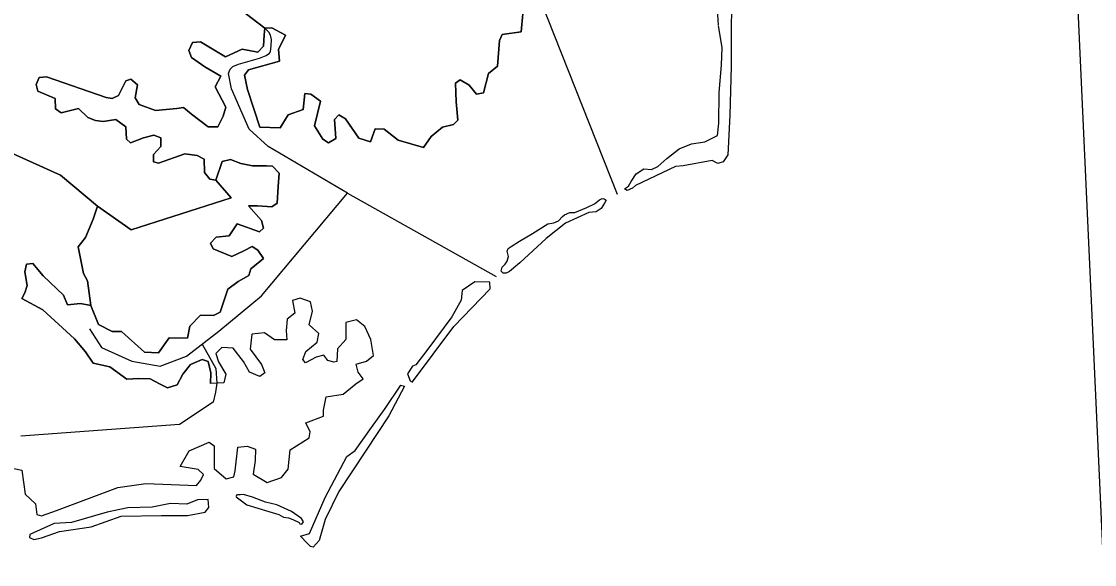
# Model space of a CAD drawing. Extents: x 1190067 to 1192950, y 891516 to 893460.
# Drawn here: x 1191931.3 to 1191987.1, y 893239.9 to 893268.2 of the extents above; entities that cross this region are included whole.
import ezdxf

# ---------------------------------------------------------------- set-up
doc = ezdxf.new("R2010")
doc.units = 0
doc.layers.add('Old_Level_11', color=7, linetype='Continuous')
doc.layers.add('Sheet Title CELL', color=7, linetype='Continuous')

msp = doc.modelspace()

# ---------------------------------------------------------------- linework, layer by layer
at = {"layer": 'Old_Level_11'}
for points in [[(1191954.493, 893271.229), (1191957.515, 893271.17), (1191962.252, 893259.203)], [(1191967.525, 893267.995), (1191967.414, 893269.69)], [(1191942.606, 893268.857), (1191943.939, 893267.846), (1191943.89, 893267.504), (1191943.866, 893266.905), (1191943.564, 893266.599), (1191942.749, 893266.744), (1191941.889, 893266.357), (1191940.587, 893267.14), (1191940.164, 893267.104), (1191939.975, 893266.686), (1191940.115, 893266.318), (1191940.818, 893265.84), (1191941.646, 893265.345), (1191941.34, 893264.785), (1191941.894, 893263.727), (1191941.764, 893263.27), (1191941.489, 893262.707), (1191940.977, 893262.715), (1191940.108, 893263.373), (1191939.708, 893263.714), (1191939.348, 893263.668), (1191938.242, 893263.567), (1191937.387, 893263.875), (1191937.179, 893264.22), (1191937.308, 893264.899), (1191936.965, 893265.199), (1191936.696, 893265.11), (1191936.328, 893264.336), (1191935.987, 893264.193), (1191935.672, 893264.236), (1191932.58, 893265.32), (1191932.189, 893265.278), (1191932.042, 893264.918), (1191932.12, 893264.559), (1191933.031, 893264.183), (1191933.051, 893263.642), (1191933.344, 893263.444), (1191934.243, 893263.671), (1191934.721, 893263.194), (1191935.118, 893263.045), (1191935.527, 893262.99), (1191936.183, 893263.09), (1191936.706, 893262.702), (1191936.743, 893262.065), (1191936.942, 893261.879), (1191937.62, 893262.134), (1191938.154, 893262.282), (1191938.518, 893262.137), (1191938.519, 893261.694), (1191938.138, 893261.272), (1191938.148, 893260.892), (1191938.395, 893260.826), (1191939.778, 893261.299), (1191940.407, 893261.212), (1191940.767, 893261.036), (1191940.794, 893260.336), (1191941.064, 893259.983), (1191941.378, 893259.94)], [(1191957.347, 893268.59), (1191957.268, 893267.649), (1191956.281, 893267.508), (1191956.14, 893267.211), (1191956.031, 893265.863), (1191955.556, 893265.489), (1191955.307, 893264.479), (1191954.942, 893264.405), (1191954.563, 893264.872), (1191954.092, 893265.162), (1191953.839, 893264.977), (1191953.888, 893264.019), (1191953.968, 893263.058), (1191953.742, 893262.837), (1191953.175, 893262.697), (1191952.588, 893262.212), (1191952.182, 893261.638), (1191950.858, 893262.018), (1191950.141, 893262.595), (1191949.66, 893262.601), (1191949.434, 893261.937), (1191948.819, 893262.119), (1191948.134, 893263.134), (1191947.779, 893263.343), (1191947.549, 893263.091), (1191947.628, 893262.099), (1191947.241, 893261.869), (1191946.949, 893262.068), (1191946.506, 893262.764), (1191946.823, 893264.049), (1191946.329, 893264.404), (1191946.014, 893264.448), (1191945.923, 893263.606), (1191945.144, 893263.335), (1191944.726, 893262.666), (1191943.669, 893262.688), (1191943.023, 893264.646), (1191942.875, 893265.396), (1191943.077, 893265.684), (1191944.685, 893266.124), (1191944.645, 893266.732), (1191945.011, 893267.474), (1191944.295, 893267.86), (1191943.939, 893267.846), (1191942.606, 893268.857)], [(1191968.194, 893268.912), (1191968.189, 893267.791), (1191968.183, 893265.86), (1191968.121, 893263.309), (1191968.009, 893261.253), (1191967.764, 893260.88), (1191967.487, 893260.81), (1191967.202, 893260.96), (1191965.687, 893260.68), (1191965.294, 893260.642), (1191963.203, 893259.662), (1191963.048, 893259.51), (1191962.775, 893259.403), (1191962.643, 893259.476), (1191962.84, 893259.623), (1191962.976, 893259.862), (1191963.242, 893260.264), (1191963.645, 893260.517), (1191964.033, 893260.498), (1191964.369, 893260.648), (1191964.846, 893261.07), (1191965.475, 893261.569), (1191966.123, 893261.829), (1191966.809, 893261.937), (1191967.473, 893262.251), (1191967.543, 893262.903), (1191967.556, 893264.49), (1191967.685, 893265.928), (1191967.709, 893266.844), (1191967.524, 893267.971)], [(1191944.685, 893266.124), (1191943.077, 893265.684), (1191942.875, 893265.396), (1191943.023, 893264.646), (1191943.669, 893262.688), (1191944.726, 893262.666), (1191945.144, 893263.335), (1191945.923, 893263.606), (1191946.014, 893264.448), (1191946.329, 893264.404), (1191946.823, 893264.049), (1191946.506, 893262.764), (1191946.949, 893262.068), (1191947.241, 893261.869), (1191947.628, 893262.099), (1191947.549, 893263.091), (1191947.779, 893263.343), (1191948.134, 893263.134), (1191948.819, 893262.119), (1191949.434, 893261.937), (1191949.66, 893262.601), (1191950.141, 893262.595), (1191950.858, 893262.018), (1191952.182, 893261.638), (1191952.588, 893262.212), (1191953.175, 893262.697), (1191953.742, 893262.837), (1191953.968, 893263.058), (1191953.888, 893264.019), (1191953.839, 893264.977), (1191954.092, 893265.162), (1191954.563, 893264.872), (1191954.942, 893264.405), (1191955.307, 893264.479), (1191955.556, 893265.489), (1191956.031, 893265.863), (1191956.14, 893267.211), (1191956.281, 893267.508), (1191957.268, 893267.649), (1191957.347, 893268.59)], [(1191935.996, 893252.066), (1191936.475, 893252.064), (1191937.664, 893250.988), (1191938.392, 893250.951), (1191938.95, 893251.724), (1191939.907, 893251.719), (1191940.027, 893252.332), (1191940.59, 893252.916), (1191941.257, 893252.887), (1191941.601, 893253.06), (1191941.999, 893254.265), (1191942.536, 893254.663), (1191943.092, 893254.965), (1191943.208, 893255.327), (1191943.862, 893255.866), (1191943.571, 893256.286), (1191943.28, 893256.484), (1191942.832, 893256.263), (1191942.213, 893255.97), (1191941.245, 893256.357), (1191941.097, 893256.662), (1191941.397, 893256.967), (1191942.079, 893257.031), (1191942.491, 893257.668), (1191943.648, 893257.254), (1191943.868, 893257.444), (1191943.765, 893257.837), (1191943.074, 893258.597), (1191943.555, 893258.593), (1191944.286, 893258.554), (1191944.569, 893258.736), (1191944.632, 893259.611), (1191944.669, 893260.302), (1191944.337, 893260.664), (1191944.019, 893260.678), (1191943.282, 893260.686), (1191942.689, 893260.8), (1191942.141, 893261.003), (1191941.71, 893260.905), (1191941.378, 893259.94), (1191941.064, 893259.983), (1191940.794, 893260.336), (1191940.767, 893261.036), (1191940.407, 893261.212), (1191939.778, 893261.299), (1191938.395, 893260.826), (1191938.148, 893260.892), (1191938.138, 893261.272), (1191938.519, 893261.694), (1191938.518, 893262.137), (1191938.154, 893262.282), (1191937.62, 893262.134), (1191936.942, 893261.879), (1191936.743, 893262.065), (1191936.706, 893262.702), (1191936.183, 893263.09), (1191935.527, 893262.99), (1191935.118, 893263.045), (1191934.721, 893263.194), (1191934.243, 893263.671), (1191933.344, 893263.444), (1191933.051, 893263.642), (1191933.031, 893264.183), (1191932.12, 893264.559), (1191932.042, 893264.918), (1191932.189, 893265.278), (1191932.58, 893265.32), (1191935.672, 893264.236), (1191935.987, 893264.193), (1191936.328, 893264.336), (1191936.696, 893265.11), (1191936.965, 893265.199), (1191937.308, 893264.899), (1191937.179, 893264.22), (1191937.387, 893263.875), (1191938.242, 893263.567), (1191939.348, 893263.668), (1191939.708, 893263.714), (1191940.108, 893263.373), (1191940.977, 893262.715), (1191941.489, 893262.707), (1191941.764, 893263.27), (1191941.894, 893263.727), (1191941.34, 893264.785), (1191941.646, 893265.345), (1191940.818, 893265.84), (1191940.115, 893266.318), (1191939.975, 893266.686), (1191940.164, 893267.104), (1191940.587, 893267.14), (1191941.889, 893266.357), (1191942.749, 893266.744), (1191943.564, 893266.599), (1191943.866, 893266.905), (1191943.89, 893267.504), (1191943.939, 893267.846), (1191944.295, 893267.86), (1191945.011, 893267.474), (1191944.645, 893266.732), (1191944.685, 893266.124)], [(1191948.223, 893259.255), (1191944.112, 893261.685), (1191943.121, 893262.593), (1191942.191, 893264.69), (1191942.035, 893265.488), (1191942.124, 893265.709), (1191942.265, 893265.853), (1191942.56, 893265.971), (1191943.648, 893266.285), (1191943.996, 893266.423), (1191944.166, 893266.545), (1191944.232, 893266.62), (1191944.265, 893266.923), (1191944.28, 893267.252), (1191944.233, 893267.475), (1191944.141, 893267.635), (1191943.939, 893267.846)], [(1191941.378, 893259.94), (1191942.173, 893259.008), (1191936.971, 893257.357), (1191935.222, 893258.574), (1191933.304, 893260.192), (1191928.146, 893262.527)], [(1191928.146, 893262.527), (1191933.304, 893260.192), (1191935.222, 893258.574), (1191935, 893257.909), (1191934.609, 893256.952), (1191934.221, 893256.469), (1191934.504, 893255.074), (1191934.707, 893254.699), (1191934.878, 893253.415), (1191934.349, 893253.519), (1191933.669, 893253.453), (1191933.452, 893253.955), (1191932.408, 893254.947), (1191931.858, 893255.589), (1191931.536, 893255.569), (1191931.448, 893255.17), (1191931.573, 893254.46), (1191931.454, 893254.066), (1191931.285, 893253.774), (1191932.385, 893253.185), (1191934.025, 893251.672), (1191934.601, 893250.996), (1191934.996, 893250.407), (1191935.864, 893250.226), (1191936.76, 893249.569), (1191937.372, 893249.611), (1191937.975, 893249.592), (1191938.449, 893249.338), (1191938.866, 893249.123), (1191939.365, 893249.275), (1191939.668, 893249.831), (1191940.061, 893250.344), (1191940.673, 893250.605), (1191940.977, 893250.5), (1191941.116, 893249.914), (1191941.099, 893249.376)], [(1191942.141, 893261.003), (1191942.689, 893260.8), (1191943.282, 893260.686), (1191944.019, 893260.678), (1191944.337, 893260.664), (1191944.669, 893260.302), (1191944.632, 893259.611), (1191944.569, 893258.736), (1191944.286, 893258.554), (1191943.555, 893258.593), (1191943.074, 893258.597), (1191943.765, 893257.837), (1191943.868, 893257.444), (1191943.648, 893257.254), (1191942.491, 893257.668), (1191942.079, 893257.031), (1191941.397, 893256.967), (1191941.097, 893256.662), (1191941.245, 893256.357), (1191942.213, 893255.97), (1191942.832, 893256.263), (1191943.28, 893256.484), (1191943.571, 893256.286), (1191943.862, 893255.866), (1191943.208, 893255.327), (1191943.092, 893254.965), (1191942.536, 893254.663), (1191941.999, 893254.265), (1191941.601, 893253.06), (1191941.257, 893252.887), (1191940.59, 893252.916), (1191940.027, 893252.332), (1191939.907, 893251.719), (1191938.95, 893251.724), (1191938.392, 893250.951), (1191937.664, 893250.988), (1191936.475, 893252.064), (1191935.996, 893252.066), (1191935.279, 893252.415), (1191934.878, 893253.415), (1191934.707, 893254.699), (1191934.504, 893255.074), (1191934.221, 893256.469), (1191934.609, 893256.952), (1191935, 893257.909), (1191935.222, 893258.574), (1191936.971, 893257.357), (1191942.173, 893259.008), (1191941.378, 893259.94), (1191941.71, 893260.905), (1191942.141, 893261.003)], [(1191934.812, 893252.191), (1191935.432, 893251.221), (1191937.01, 893250.516), (1191938.483, 893250.249), (1191939.86, 893250.78), (1191941.545, 893252.084), (1191943.753, 893253.92), (1191948.223, 893259.255)], [(1191948.223, 893259.255), (1191955.962, 893254.921)], [(1191961.674, 893258.894), (1191961.594, 893258.731), (1191961.421, 893258.463), (1191961.159, 893258.285), (1191960.785, 893258.249), (1191959.57, 893257.689), (1191958.561, 893256.899), (1191957.188, 893255.632), (1191956.655, 893255.186), (1191956.487, 893255.092), (1191956.323, 893255.102), (1191956.223, 893255.2), (1191956.271, 893255.401), (1191956.43, 893255.559), (1191956.535, 893255.723), (1191956.605, 893255.965), (1191956.525, 893256.233), (1191956.591, 893256.375), (1191956.743, 893256.488), (1191957.178, 893256.76), (1191957.848, 893257.155), (1191958.646, 893257.656), (1191958.964, 893257.719), (1191959.201, 893257.822), (1191959.411, 893258.041), (1191959.524, 893258.137), (1191959.8, 893258.256), (1191960.052, 893258.251), (1191960.67, 893258.519), (1191961.08, 893258.711), (1191961.34, 893258.914), (1191961.475, 893258.986), (1191961.58, 893258.968), (1191961.688, 893258.899)], [(1191939.524, 893245.04), (1191939.991, 893245.855), (1191941.043, 893246.307), (1191941.302, 893246.114), (1191941.29, 893244.922), (1191941.914, 893244.395), (1191942.311, 893244.497), (1191942.387, 893244.801), (1191942.533, 893246.037), (1191943.019, 893246.095), (1191943.443, 893245.942), (1191943.421, 893245.348), (1191943.318, 893244.639), (1191944.049, 893244.192), (1191944.789, 893244.465), (1191945.137, 893244.888), (1191945.254, 893245.908), (1191946.235, 893246.524), (1191946.281, 893246.832), (1191946.063, 893247.304), (1191946.974, 893247.647), (1191946.988, 893247.959), (1191947.123, 893248.664), (1191948.003, 893248.791), (1191948.656, 893249.328), (1191949.045, 893249.587), (1191948.778, 893249.94), (1191948.681, 893250.363), (1191949.213, 893250.508), (1191949.576, 893250.803), (1191949.445, 893251.641), (1191949.129, 893252.316), (1191948.701, 893252.66), (1191948.137, 893252.52), (1191948.135, 893251.638), (1191947.714, 893251.162), (1191947.681, 893250.505), (1191947.515, 893250.466), (1191947.207, 893250.541), (1191946.993, 893250.823), (1191946.595, 893250.722), (1191946.04, 893250.422), (1191945.906, 893250.598), (1191946.063, 893251.017), (1191946.645, 893251.502), (1191946.745, 893251.961), (1191946.236, 893252.411), (1191946.402, 893253.112), (1191946.314, 893253.597), (1191945.768, 893253.801), (1191945.365, 893253.668), (1191945.494, 893253.019), (1191945.095, 893252.698), (1191945.041, 893252.106), (1191945.067, 893251.63), (1191944.428, 893251.625), (1191943.905, 893251.982), (1191943.256, 893251.915), (1191943.176, 893251.139), (1191943.761, 893250.333), (1191943.922, 893249.901), (1191943.672, 893249.716), (1191943.131, 893249.948), (1191942.827, 893250.495), (1191942.291, 893251.199), (1191941.687, 893251.22), (1191941.387, 893250.915), (1191941.518, 893250.488), (1191941.903, 893249.836), (1191941.804, 893249.378), (1191941.098, 893249.349), (1191941.116, 893249.914), (1191940.977, 893250.5), (1191940.673, 893250.605), (1191940.061, 893250.344), (1191939.668, 893249.831), (1191939.365, 893249.275), (1191938.866, 893249.123), (1191938.449, 893249.338), (1191937.975, 893249.592), (1191937.372, 893249.611), (1191936.76, 893249.569), (1191935.864, 893250.226), (1191934.996, 893250.407), (1191934.601, 893250.996), (1191934.025, 893251.672), (1191932.385, 893253.185), (1191931.285, 893253.774), (1191931.454, 893254.066), (1191931.573, 893254.46), (1191931.448, 893255.17), (1191931.536, 893255.569), (1191931.858, 893255.589), (1191932.408, 893254.947), (1191933.452, 893253.955), (1191933.669, 893253.453), (1191934.349, 893253.519), (1191934.878, 893253.415), (1191935.279, 893252.415), (1191935.996, 893252.066)], [(1191951.617, 893249.438), (1191953.765, 893252.31), (1191955.651, 893254.284), (1191955.638, 893254.621), (1191954.847, 893254.639), (1191954.198, 893254.189), (1191954.146, 893253.681), (1191953.66, 893252.822), (1191952.403, 893251.134), (1191951.781, 893250.319), (1191951.605, 893250.256), (1191951.355, 893249.847), (1191951.486, 893249.488), (1191951.606, 893249.425)], [(1191940.663, 893251.397), (1191941.382, 893250.126), (1191941.426, 893249.362), (1191941.361, 893248.903), (1191941.247, 893248.385), (1191939.485, 893247.214), (1191931.244, 893246.605)], [(1191950.982, 893249.263), (1191951.2, 893249.207), (1191950.379, 893247.666), (1191949.17, 893245.827), (1191947.779, 893243.729), (1191947.065, 893242.272), (1191946.758, 893241.189), (1191946.451, 893240.837), (1191946.312, 893240.872), (1191946.13, 893241.042), (1191945.782, 893241.406), (1191946.257, 893241.553), (1191947.068, 893243.422), (1191948.19, 893245.556), (1191948.636, 893245.857), (1191949.486, 893247.056), (1191950.185, 893248.049), (1191951.006, 893249.26)], [(1191930.884, 893244.925), (1191931.285, 893244.841), (1191931.462, 893243.592), (1191931.995, 893243.082), (1191932.078, 893242.537), (1191932.323, 893242.473), (1191933.093, 893242.746), (1191936.282, 893243.946), (1191937.743, 893244.154), (1191940.368, 893244.044), (1191940.6, 893244.326), (1191940.738, 893244.621), (1191940.456, 893244.88), (1191939.524, 893245.04)], [(1191942.431, 893243.456), (1191942.99, 893243.044), (1191944.144, 893242.689), (1191944.651, 893242.539), (1191944.898, 893242.397), (1191945.153, 893242.363), (1191945.381, 893242.281), (1191945.71, 893242.114), (1191945.751, 893242.056), (1191945.855, 893242.033), (1191945.938, 893242.15), (1191945.844, 893242.329), (1191945.325, 893242.692), (1191944.562, 893243.029), (1191943.973, 893243.171), (1191943.281, 893243.432), (1191942.813, 893243.577), (1191942.648, 893243.564), (1191942.505, 893243.563), (1191942.464, 893243.541), (1191942.435, 893243.492), (1191942.427, 893243.469)], [(1191932.97, 893242.061), (1191931.71, 893241.493), (1191931.686, 893241.337), (1191931.924, 893241.235), (1191932.324, 893241.322), (1191933.251, 893241.646), (1191934.895, 893241.9), (1191936.465, 893242.454), (1191938.552, 893242.49), (1191939.902, 893242.49), (1191940.832, 893242.658), (1191941.024, 893242.901), (1191940.981, 893243.316), (1191940.429, 893243.298), (1191939.869, 893243.08), (1191939.019, 893243.101), (1191938.072, 893242.912), (1191936.813, 893242.885), (1191935.733, 893242.656), (1191933.873, 893242.118), (1191932.976, 893242.062)]]:
    msp.add_lwpolyline(points, dxfattribs=at)
at = {"layer": 'Sheet Title CELL'}
msp.add_lwpolyline([(1192009.524, 892759.527), (1191978.994, 893426.839)], dxfattribs=at)

doc.saveas('drawing.dxf')
